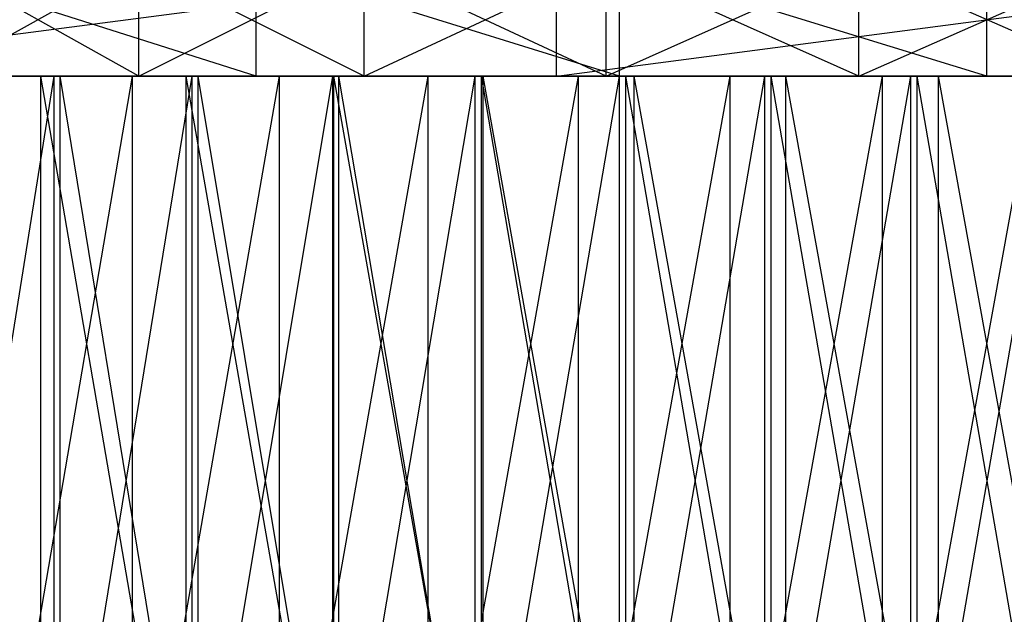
# Model space of a CAD drawing. Extents: x -125 to 125, y -143 to 0.
# Tile 280 of 406: x -6.86 to 0.12, y -23.62 to -19.4. Entities that reach past the tile are written whole.
import ezdxf

# ---------------------------------------------------------------- set-up
doc = ezdxf.new("R2010")
doc.units = 0
doc.header["$LTSCALE"] = 25.4
doc.layers.get('0').update_dxf_attribs({"linetype": 'CONTINUOUS'})

# ---------------------------------------------------------------- blocks, each defined once
blk = doc.blocks.new('NL2500027000_STL_3')
at = {"color": 0}
for p, q in [((-9.1515, -19.8, -124.6645), (-3.0529, -19, -124.9627)), ((-9.1515, -19.8, -124.6645), (-3.0529, -19, -124.9627)), ((-5.1826, -19.8, 24.4569), (-7.7033, -19, 23.7836)), ((-5.1826, -19.8, 24.4569), (-7.7033, -19, 23.7836)), ((-6.0164, -19.8, 9.2088), (-7.4501, -19, 8.093)), ((-6.0164, -19.8, 9.2088), (-7.4501, -19, 8.093)), ((-7.4501, -19.8, -8.093), (-6.0164, -19, -9.2088)), ((-7.4501, -19.8, -8.093), (-6.0164, -19, -9.2088)), ((-4.4186, -19.8, 10.0735), (-6.0164, -19, 9.2088)), ((-4.4186, -19.8, 10.0735), (-6.0164, -19, 9.2088)), ((-6.0164, -19.8, 9.2088), (-6.0164, -19, 9.2088)), ((-6.0164, -19.8, 9.2088), (-6.0164, -19, 9.2088)), ((-6.0164, -19.8, -9.2088), (-6.0164, -19, -9.2088)), ((-6.0164, -19.8, -9.2088), (-6.0164, -19, -9.2088)), ((-6.0164, -19.8, -9.2088), (-4.4186, -19, -10.0735)), ((-6.0164, -19.8, -9.2088), (-4.4186, -19, -10.0735)), ((-5.1826, -19.8, 24.4569), (-5.1826, -19, 24.4569)), ((-5.1826, -19.8, 24.4569), (-5.1826, -19, 24.4569)), ((-2.6055, -19.8, 24.8639), (-5.1826, -19, 24.4569)), ((-2.6055, -19.8, 24.8639), (-5.1826, -19, 24.4569)), ((-2.7003, -19.8, 10.6634), (-4.4186, -19, 10.0735)), ((-2.7003, -19.8, 10.6634), (-4.4186, -19, 10.0735)), ((-4.4186, -19.8, 10.0735), (-4.4186, -19, 10.0735)), ((-4.4186, -19.8, 10.0735), (-4.4186, -19, 10.0735)), ((-4.4186, -19.8, -10.0735), (-4.4186, -19, -10.0735)), ((-4.4186, -19.8, -10.0735), (-4.4186, -19, -10.0735)), ((-4.4186, -19.8, -10.0735), (-2.7003, -19, -10.6634)), ((-4.4186, -19.8, -10.0735), (-2.7003, -19, -10.6634)), ((-3.0529, -19.8, -124.9627), (3.0529, -19, -124.9627)), ((-3.0529, -19.8, -124.9627), (3.0529, -19, -124.9627)), ((-3.0529, -19.8, -124.9627), (-3.0529, -19, -124.9627)), ((-3.0529, -19.8, -124.9627), (-3.0529, -19, -124.9627)), ((-0.9084, -19.8, 10.9624), (-2.7003, -19, 10.6634)), ((-0.9084, -19.8, 10.9624), (-2.7003, -19, 10.6634)), ((-2.7003, -19.8, 10.6634), (-2.7003, -19, 10.6634)), ((-2.7003, -19.8, 10.6634), (-2.7003, -19, 10.6634)), ((-2.7003, -19.8, -10.6634), (-2.7003, -19, -10.6634)), ((-2.7003, -19.8, -10.6634), (-2.7003, -19, -10.6634)), ((-2.7003, -19.8, -10.6634), (-0.9084, -19, -10.9624)), ((-2.7003, -19.8, -10.6634), (-0.9084, -19, -10.9624)), ((-2.6055, -19.8, 24.8639), (-2.6055, -19, 24.8639)), ((-2.6055, -19.8, 24.8639), (-2.6055, -19, 24.8639)), ((0, -19.8, 25), (-2.6055, -19, 24.8639)), ((0, -19.8, 25), (-2.6055, -19, 24.8639)), ((0.9084, -19.8, 10.9624), (-0.9084, -19, 10.9624)), ((0.9084, -19.8, 10.9624), (-0.9084, -19, 10.9624)), ((-0.9084, -19.8, 10.9624), (-0.9084, -19, 10.9624)), ((-0.9084, -19.8, 10.9624), (-0.9084, -19, 10.9624)), ((-0.9084, -19.8, -10.9624), (-0.9084, -19, -10.9624)), ((-0.9084, -19.8, -10.9624), (-0.9084, -19, -10.9624)), ((-0.9084, -19.8, -10.9624), (0.9084, -19, -10.9624)), ((-0.9084, -19.8, -10.9624), (0.9084, -19, -10.9624)), ((0, -19.8, 25), (0, -19, 25)), ((0, -19.8, 25), (0, -19, 25)), ((13.9226, -19.8, -2.1624), (-50.4263, -19.8, -114.3774)), ((7.4501, -19.8, -8.093), (-50.4263, -19.8, -114.3774)), ((-50.4263, -19.8, -114.3774), (8.6805, -19.8, -6.7563)), ((-50.4263, -19.8, -114.3774), (8.6805, -19.8, -6.7563)), ((13.9226, -19.8, -2.1624), (-50.4263, -19.8, -114.3774)), ((6.0164, -19.8, -9.2088), (-50.4263, -19.8, -114.3774)), ((7.4501, -19.8, -8.093), (-50.4263, -19.8, -114.3774)), ((6.0164, -19.8, -9.2088), (-50.4263, -19.8, -114.3774)), ((4.4186, -19.8, -10.0735), (-50.4263, -19.8, -114.3774)), ((4.4186, -19.8, -10.0735), (-50.4263, -19.8, -114.3774)), ((2.7003, -19.8, -10.6634), (-50.4263, -19.8, -114.3774)), ((0.9084, -19.8, -10.9624), (-50.4263, -19.8, -114.3774)), ((2.7003, -19.8, -10.6634), (-50.4263, -19.8, -114.3774)), ((0.9084, -19.8, -10.9624), (-50.4263, -19.8, -114.3774)), ((-0.9084, -19.8, -10.9624), (-50.4263, -19.8, -114.3774)), ((-0.9084, -19.8, -10.9624), (-50.4263, -19.8, -114.3774)), ((-2.7003, -19.8, -10.6634), (-50.4263, -19.8, -114.3774)), ((-4.4186, -19.8, -10.0735), (-50.4263, -19.8, -114.3774)), ((-2.7003, -19.8, -10.6634), (-50.4263, -19.8, -114.3774)), ((-4.4186, -19.8, -10.0735), (-50.4263, -19.8, -114.3774)), ((-6.0164, -19.8, -9.2088), (-50.4263, -19.8, -114.3774)), ((-6.0164, -19.8, -9.2088), (-50.4263, -19.8, -114.3774)), ((-44.7808, -19.8, -116.7034), (13.9226, -19.8, -2.1624)), ((-44.7808, -19.8, -116.7034), (13.9226, -19.8, -2.1624)), ((-39.0285, -19.8, -118.7509), (13.9226, -19.8, -2.1624)), ((-39.0285, -19.8, -118.7509), (13.9226, -19.8, -2.1624)), ((-33.183, -19.8, -120.5151), (13.9226, -19.8, -2.1624)), ((-33.183, -19.8, -120.5151), (13.9226, -19.8, -2.1624)), ((-27.2584, -19.8, -121.9917), (13.9226, -19.8, -2.1624)), ((-27.2584, -19.8, -121.9917), (13.9226, -19.8, -2.1624)), ((-21.2687, -19.8, -123.1773), (13.9226, -19.8, -2.1624)), ((-21.2687, -19.8, -123.1773), (13.9226, -19.8, -2.1624)), ((-15.2283, -19.8, -124.0689), (13.9226, -19.8, -2.1624)), ((-15.2283, -19.8, -124.0689), (13.9226, -19.8, -2.1624)), ((-15.2283, -19.8, -124.0689), (14.4319, -19.8, -2.3515)), ((-15.2283, -19.8, -124.0689), (14.4319, -19.8, -2.3515)), ((-13.9226, -19.8, 2.1624), (0, -19.8, 25)), ((-2.6055, -19.8, 24.8639), (-13.9226, -19.8, 2.1624)), ((-5.1826, -19.8, 24.4569), (-13.9226, -19.8, 2.1624)), ((-2.6055, -19.8, 24.8639), (-13.9226, -19.8, 2.1624)), ((-5.1826, -19.8, 24.4569), (-13.9226, -19.8, 2.1624)), ((-13.9226, -19.8, 2.1624), (0, -19.8, 25)), ((-3.0529, -19.8, -124.9627), (-9.1515, -19.8, -124.6645)), ((-9.1515, -19.8, -124.6645), (14.4319, -19.8, -2.3515)), ((-9.1515, -19.8, -124.6645), (14.4319, -19.8, -2.3515)), ((-3.0529, -19.8, -124.9627), (-9.1515, -19.8, -124.6645)), ((-8.6805, -19.8, 6.7563), (0, -19.8, 25)), ((-8.6805, -19.8, 6.7563), (0, -19.8, 25)), ((-7.7203, -19.8, 18.4498), (-6.5763, -19.8, 17.2917)), ((-7.7203, -19.8, 18.4498), (-6.5763, -19.8, 17.2917)), ((-7.7203, -19.8, 18.4498), (-6.7102, -19.8, 18.8407)), ((-7.7203, -19.8, 18.4498), (-6.7102, -19.8, 18.8407)), ((-7.7033, -19.8, 23.7836), (-5.1826, -19.8, 24.4569)), ((-7.7033, -19.8, 23.7836), (-5.1826, -19.8, 24.4569)), ((-7.5769, -19.8, -16.8772), (-6.6187, -19.8, -17.2755)), ((-6.6187, -19.8, -17.2755), (-7.5769, -25.8, -16.8772)), ((-6.6187, -19.8, -17.2755), (-7.5769, -25.8, -16.8772)), ((-7.5769, -19.8, -16.8772), (-6.6187, -19.8, -17.2755)), ((-6.5763, -19.8, 17.2917), (-7.5355, -19.8, 16.8957)), ((-6.5763, -19.8, 17.2917), (-7.5355, -19.8, 16.8957)), ((-6.0164, -19.8, -9.2088), (-7.4501, -19.8, -8.093)), ((-7.4501, -19.8, 8.093), (0, -19.8, 25)), ((-7.4501, -19.8, 8.093), (0, -19.8, 25)), ((-7.4501, -19.8, 8.093), (-6.0164, -19.8, 9.2088)), ((-7.4501, -19.8, 8.093), (-6.0164, -19.8, 9.2088)), ((-6.0164, -19.8, -9.2088), (-7.4501, -19.8, -8.093)), ((-6.06, -19.8, -19.0598), (-7.083, -19.8, -18.7038)), ((-7.083, -19.8, -18.7038), (-6.6187, -19.8, -17.2755)), ((-7.083, -19.8, -18.7038), (-6.6187, -19.8, -17.2755)), ((-7.083, -25.8, -18.7038), (-6.06, -19.8, -19.0598)), ((-7.083, -25.8, -18.7038), (-6.06, -19.8, -19.0598)), ((-6.06, -19.8, -19.0598), (-7.083, -19.8, -18.7038)), ((-6.7102, -19.8, 18.8407), (-6.5763, -19.8, 17.2917)), ((-6.7102, -19.8, 18.8407), (-6.5763, -19.8, 17.2917)), ((-6.7102, -19.8, 18.8407), (-5.5964, -19.8, 17.6332)), ((-6.7102, -19.8, 18.8407), (-5.5964, -19.8, 17.6332)), ((-6.7102, -19.8, 18.8407), (-5.6803, -19.8, 19.1764)), ((-6.7102, -25.8, 18.8407), (-6.7102, -19.8, 18.8407)), ((-6.7102, -25.8, 18.8407), (-6.7102, -19.8, 18.8407)), ((-5.6803, -25.8, 19.1764), (-6.7102, -19.8, 18.8407)), ((-5.6803, -25.8, 19.1764), (-6.7102, -19.8, 18.8407)), ((-6.7102, -19.8, 18.8407), (-5.6803, -19.8, 19.1764)), ((-6.06, -19.8, -19.0598), (-6.6187, -19.8, -17.2755)), ((-6.6187, -19.8, -17.2755), (-5.6396, -19.8, -17.6194)), ((-6.06, -19.8, -19.0598), (-6.6187, -19.8, -17.2755)), ((-5.6396, -19.8, -17.6194), (-6.6187, -25.8, -17.2755)), ((-5.6396, -19.8, -17.6194), (-6.6187, -25.8, -17.2755)), ((-6.6187, -19.8, -17.2755), (-5.6396, -19.8, -17.6194)), ((-6.6187, -19.8, -17.2755), (-6.6187, -25.8, -17.2755)), ((-6.6187, -19.8, -17.2755), (-6.6187, -25.8, -17.2755)), ((-5.5964, -19.8, 17.6332), (-6.5763, -19.8, 17.2917)), ((-6.5763, -19.8, 17.2917), (-6.5763, -25.8, 17.2917)), ((-6.5763, -19.8, 17.2917), (-6.5763, -25.8, 17.2917)), ((-6.5763, -19.8, 17.2917), (-5.5964, -25.8, 17.6332)), ((-6.5763, -19.8, 17.2917), (-5.5964, -25.8, 17.6332)), ((-5.5964, -19.8, 17.6332), (-6.5763, -19.8, 17.2917)), ((-5.0193, -19.8, -19.3599), (-6.06, -19.8, -19.0598)), ((-6.06, -19.8, -19.0598), (-5.6396, -19.8, -17.6194)), ((-6.06, -19.8, -19.0598), (-5.6396, -19.8, -17.6194)), ((-6.06, -25.8, -19.0598), (-5.0193, -19.8, -19.3599)), ((-6.06, -25.8, -19.0598), (-5.0193, -19.8, -19.3599)), ((-6.06, -25.8, -19.0598), (-6.06, -19.8, -19.0598)), ((-5.0193, -19.8, -19.3599), (-6.06, -19.8, -19.0598)), ((-6.06, -25.8, -19.0598), (-6.06, -19.8, -19.0598)), ((-6.0164, -19.8, 9.2088), (-4.4186, -19.8, 10.0735)), ((0, -19.8, 25), (-6.0164, -19.8, 9.2088)), ((-4.4186, -19.8, -10.0735), (-6.0164, -19.8, -9.2088)), ((0, -19.8, 25), (-6.0164, -19.8, 9.2088)), ((-6.0164, -19.8, 9.2088), (-4.4186, -19.8, 10.0735)), ((-4.4186, -19.8, -10.0735), (-6.0164, -19.8, -9.2088)), ((-5.6803, -19.8, 19.1764), (-5.5964, -19.8, 17.6332)), ((-5.6803, -19.8, 19.1764), (-5.5964, -19.8, 17.6332)), ((-5.6803, -19.8, 19.1764), (-4.5989, -19.8, 17.9193)), ((-5.6803, -19.8, 19.1764), (-4.5989, -19.8, 17.9193)), ((-5.6803, -19.8, 19.1764), (-4.6338, -19.8, 19.4558)), ((-5.6803, -25.8, 19.1764), (-5.6803, -19.8, 19.1764)), ((-5.6803, -25.8, 19.1764), (-5.6803, -19.8, 19.1764)), ((-4.6338, -25.8, 19.4558), (-5.6803, -19.8, 19.1764)), ((-4.6338, -25.8, 19.4558), (-5.6803, -19.8, 19.1764)), ((-5.6803, -19.8, 19.1764), (-4.6338, -19.8, 19.4558)), ((-5.0193, -19.8, -19.3599), (-5.6396, -19.8, -17.6194)), ((-5.6396, -19.8, -17.6194), (-4.6428, -19.8, -17.9079)), ((-5.0193, -19.8, -19.3599), (-5.6396, -19.8, -17.6194)), ((-4.6428, -19.8, -17.9079), (-5.6396, -25.8, -17.6194)), ((-4.6428, -19.8, -17.9079), (-5.6396, -25.8, -17.6194)), ((-5.6396, -19.8, -17.6194), (-4.6428, -19.8, -17.9079)), ((-5.6396, -19.8, -17.6194), (-5.6396, -25.8, -17.6194)), ((-5.6396, -19.8, -17.6194), (-5.6396, -25.8, -17.6194)), ((-4.5989, -19.8, 17.9193), (-5.5964, -19.8, 17.6332)), ((-5.5964, -19.8, 17.6332), (-5.5964, -25.8, 17.6332)), ((-5.5964, -19.8, 17.6332), (-5.5964, -25.8, 17.6332)), ((-5.5964, -19.8, 17.6332), (-4.5989, -25.8, 17.9193)), ((-5.5964, -19.8, 17.6332), (-4.5989, -25.8, 17.9193)), ((-4.5989, -19.8, 17.9193), (-5.5964, -19.8, 17.6332)), ((-5.1826, -19.8, 24.4569), (-2.6055, -19.8, 24.8639)), ((-5.1826, -19.8, 24.4569), (-2.6055, -19.8, 24.8639)), ((-3.9638, -19.8, -19.6033), (-5.0193, -19.8, -19.3599)), ((-5.0193, -19.8, -19.3599), (-4.6428, -19.8, -17.9079)), ((-5.0193, -19.8, -19.3599), (-4.6428, -19.8, -17.9079)), ((-5.0193, -25.8, -19.3599), (-3.9638, -19.8, -19.6033)), ((-5.0193, -25.8, -19.3599), (-3.9638, -19.8, -19.6033)), ((-5.0193, -25.8, -19.3599), (-5.0193, -19.8, -19.3599)), ((-3.9638, -19.8, -19.6033), (-5.0193, -19.8, -19.3599)), ((-5.0193, -25.8, -19.3599), (-5.0193, -19.8, -19.3599)), ((-3.9638, -19.8, -19.6033), (-4.6428, -19.8, -17.9079)), ((-4.6428, -19.8, -17.9079), (-3.6314, -19.8, -18.1401)), ((-3.9638, -19.8, -19.6033), (-4.6428, -19.8, -17.9079)), ((-3.6314, -19.8, -18.1401), (-4.6428, -25.8, -17.9079)), ((-3.6314, -19.8, -18.1401), (-4.6428, -25.8, -17.9079)), ((-4.6428, -19.8, -17.9079), (-3.6314, -19.8, -18.1401)), ((-4.6428, -19.8, -17.9079), (-4.6428, -25.8, -17.9079)), ((-4.6428, -19.8, -17.9079), (-4.6428, -25.8, -17.9079)), ((-4.6338, -19.8, 19.4558), (-4.5989, -19.8, 17.9193)), ((-4.6338, -19.8, 19.4558), (-4.5989, -19.8, 17.9193)), ((-4.6338, -19.8, 19.4558), (-3.5869, -19.8, 18.1489)), ((-4.6338, -19.8, 19.4558), (-3.5869, -19.8, 18.1489)), ((-4.6338, -19.8, 19.4558), (-3.5737, -19.8, 19.6781)), ((-4.6338, -25.8, 19.4558), (-4.6338, -19.8, 19.4558)), ((-4.6338, -25.8, 19.4558), (-4.6338, -19.8, 19.4558)), ((-3.5737, -25.8, 19.6781), (-4.6338, -19.8, 19.4558)), ((-3.5737, -25.8, 19.6781), (-4.6338, -19.8, 19.4558)), ((-4.6338, -19.8, 19.4558), (-3.5737, -19.8, 19.6781)), ((-3.5869, -19.8, 18.1489), (-4.5989, -19.8, 17.9193)), ((-4.5989, -19.8, 17.9193), (-4.5989, -25.8, 17.9193)), ((-4.5989, -19.8, 17.9193), (-4.5989, -25.8, 17.9193)), ((-4.5989, -19.8, 17.9193), (-3.5869, -25.8, 18.1489)), ((-4.5989, -19.8, 17.9193), (-3.5869, -25.8, 18.1489)), ((-3.5869, -19.8, 18.1489), (-4.5989, -19.8, 17.9193)), ((-4.4186, -19.8, 10.0735), (0, -19.8, 25)), ((-2.7003, -19.8, -10.6634), (-4.4186, -19.8, -10.0735)), ((-4.4186, -19.8, 10.0735), (-2.7003, -19.8, 10.6634)), ((-4.4186, -19.8, 10.0735), (0, -19.8, 25)), ((-4.4186, -19.8, 10.0735), (-2.7003, -19.8, 10.6634)), ((-2.7003, -19.8, -10.6634), (-4.4186, -19.8, -10.0735)), ((-2.8967, -19.8, -19.7891), (-3.9638, -19.8, -19.6033)), ((-3.9638, -19.8, -19.6033), (-3.6314, -19.8, -18.1401)), ((-3.9638, -19.8, -19.6033), (-3.6314, -19.8, -18.1401)), ((-3.9638, -25.8, -19.6033), (-2.8967, -19.8, -19.7891)), ((-3.9638, -25.8, -19.6033), (-2.8967, -19.8, -19.7891)), ((-3.9638, -25.8, -19.6033), (-3.9638, -19.8, -19.6033)), ((-2.8967, -19.8, -19.7891), (-3.9638, -19.8, -19.6033)), ((-3.9638, -25.8, -19.6033), (-3.9638, -19.8, -19.6033)), ((-2.8967, -19.8, -19.7891), (-3.6314, -19.8, -18.1401)), ((-3.6314, -19.8, -18.1401), (-2.6086, -19.8, -18.3152)), ((-2.8967, -19.8, -19.7891), (-3.6314, -19.8, -18.1401)), ((-2.6086, -19.8, -18.3152), (-3.6314, -25.8, -18.1401)), ((-2.6086, -19.8, -18.3152), (-3.6314, -25.8, -18.1401)), ((-3.6314, -19.8, -18.1401), (-2.6086, -19.8, -18.3152)), ((-3.6314, -19.8, -18.1401), (-3.6314, -25.8, -18.1401)), ((-3.6314, -19.8, -18.1401), (-3.6314, -25.8, -18.1401)), ((-3.5737, -19.8, 19.6781), (-3.5869, -19.8, 18.1489)), ((-3.5737, -19.8, 19.6781), (-3.5869, -19.8, 18.1489)), ((-2.5637, -19.8, 18.3215), (-3.5869, -19.8, 18.1489)), ((-3.5869, -19.8, 18.1489), (-3.5869, -25.8, 18.1489)), ((-3.5869, -19.8, 18.1489), (-3.5869, -25.8, 18.1489)), ((-3.5869, -19.8, 18.1489), (-2.5637, -25.8, 18.3215)), ((-3.5869, -19.8, 18.1489), (-2.5637, -25.8, 18.3215)), ((-2.5637, -19.8, 18.3215), (-3.5869, -19.8, 18.1489)), ((-3.5737, -19.8, 19.6781), (-2.5637, -19.8, 18.3215)), ((-3.5737, -19.8, 19.6781), (-2.5637, -19.8, 18.3215)), ((-3.5737, -19.8, 19.6781), (-2.5031, -19.8, 19.8427)), ((-3.5737, -25.8, 19.6781), (-3.5737, -19.8, 19.6781)), ((-3.5737, -25.8, 19.6781), (-3.5737, -19.8, 19.6781)), ((-2.5031, -25.8, 19.8427), (-3.5737, -19.8, 19.6781)), ((-2.5031, -25.8, 19.8427), (-3.5737, -19.8, 19.6781)), ((-3.5737, -19.8, 19.6781), (-2.5031, -19.8, 19.8427)), ((3.0529, -19.8, -124.9627), (-3.0529, -19.8, -124.9627)), ((3.0529, -19.8, -124.9627), (-3.0529, -19.8, -124.9627)), ((14.4319, -19.8, -2.3515), (-3.0529, -19.8, -124.9627)), ((14.4319, -19.8, -2.3515), (-3.0529, -19.8, -124.9627)), ((-1.821, -19.8, -19.9169), (-2.8967, -19.8, -19.7891)), ((-2.8967, -19.8, -19.7891), (-2.6086, -19.8, -18.3152)), ((-2.8967, -19.8, -19.7891), (-2.6086, -19.8, -18.3152)), ((-2.8967, -25.8, -19.7891), (-1.821, -19.8, -19.9169)), ((-2.8967, -25.8, -19.7891), (-1.821, -19.8, -19.9169)), ((-2.8967, -25.8, -19.7891), (-2.8967, -19.8, -19.7891)), ((-1.821, -19.8, -19.9169), (-2.8967, -19.8, -19.7891)), ((-2.8967, -25.8, -19.7891), (-2.8967, -19.8, -19.7891)), ((-0.9084, -19.8, -10.9624), (-2.7003, -19.8, -10.6634)), ((-2.7003, -19.8, 10.6634), (0, -19.8, 25)), ((-2.7003, -19.8, 10.6634), (0, -19.8, 25)), ((-2.7003, -19.8, 10.6634), (-0.9084, -19.8, 10.9624)), ((-2.7003, -19.8, 10.6634), (-0.9084, -19.8, 10.9624)), ((-0.9084, -19.8, -10.9624), (-2.7003, -19.8, -10.6634)), ((-1.821, -19.8, -19.9169), (-2.6086, -19.8, -18.3152)), ((-2.6086, -19.8, -18.3152), (-1.5775, -19.8, -18.4326)), ((-1.821, -19.8, -19.9169), (-2.6086, -19.8, -18.3152)), ((-1.5775, -19.8, -18.4326), (-2.6086, -25.8, -18.3152)), ((-1.5775, -19.8, -18.4326), (-2.6086, -25.8, -18.3152)), ((-2.6086, -19.8, -18.3152), (-1.5775, -19.8, -18.4326)), ((-2.6086, -19.8, -18.3152), (-2.6086, -25.8, -18.3152)), ((-2.6086, -19.8, -18.3152), (-2.6086, -25.8, -18.3152)), ((-2.6055, -19.8, 24.8639), (0, -19.8, 25)), ((-2.6055, -19.8, 24.8639), (0, -19.8, 25)), ((-2.5031, -19.8, 19.8427), (-2.5637, -19.8, 18.3215)), ((-2.5031, -19.8, 19.8427), (-2.5637, -19.8, 18.3215)), ((-1.5323, -19.8, 18.4364), (-2.5637, -19.8, 18.3215)), ((-2.5637, -19.8, 18.3215), (-2.5637, -25.8, 18.3215)), ((-2.5637, -19.8, 18.3215), (-2.5637, -25.8, 18.3215)), ((-2.5637, -19.8, 18.3215), (-1.5323, -25.8, 18.4364)), ((-2.5637, -19.8, 18.3215), (-1.5323, -25.8, 18.4364)), ((-1.5323, -19.8, 18.4364), (-2.5637, -19.8, 18.3215)), ((-2.5031, -19.8, 19.8427), (-1.5323, -19.8, 18.4364)), ((-2.5031, -19.8, 19.8427), (-1.5323, -19.8, 18.4364)), ((-2.5031, -19.8, 19.8427), (-1.4251, -19.8, 19.9492)), ((-2.5031, -25.8, 19.8427), (-2.5031, -19.8, 19.8427)), ((-2.5031, -25.8, 19.8427), (-2.5031, -19.8, 19.8427)), ((-1.4251, -25.8, 19.9492), (-2.5031, -19.8, 19.8427)), ((-1.4251, -25.8, 19.9492), (-2.5031, -19.8, 19.8427)), ((-2.5031, -19.8, 19.8427), (-1.4251, -19.8, 19.9492)), ((-0.7401, -19.8, -19.9863), (-1.821, -19.8, -19.9169)), ((-1.821, -19.8, -19.9169), (-1.5775, -19.8, -18.4326)), ((-1.821, -19.8, -19.9169), (-1.5775, -19.8, -18.4326)), ((-1.821, -25.8, -19.9169), (-0.7401, -19.8, -19.9863)), ((-1.821, -25.8, -19.9169), (-0.7401, -19.8, -19.9863)), ((-1.821, -25.8, -19.9169), (-1.821, -19.8, -19.9169)), ((-0.7401, -19.8, -19.9863), (-1.821, -19.8, -19.9169)), ((-1.821, -25.8, -19.9169), (-1.821, -19.8, -19.9169)), ((-0.7401, -19.8, -19.9863), (-1.5775, -19.8, -18.4326)), ((-1.5775, -19.8, -18.4326), (-0.5415, -19.8, -18.4921)), ((-0.7401, -19.8, -19.9863), (-1.5775, -19.8, -18.4326)), ((-0.5415, -19.8, -18.4921), (-1.5775, -25.8, -18.4326)), ((-0.5415, -19.8, -18.4921), (-1.5775, -25.8, -18.4326)), ((-1.5775, -19.8, -18.4326), (-0.5415, -19.8, -18.4921)), ((-1.5775, -19.8, -18.4326), (-1.5775, -25.8, -18.4326)), ((-1.5775, -19.8, -18.4326), (-1.5775, -25.8, -18.4326)), ((-1.4251, -19.8, 19.9492), (-1.5323, -19.8, 18.4364)), ((-1.4251, -19.8, 19.9492), (-1.5323, -19.8, 18.4364)), ((-0.4962, -19.8, 18.4933), (-1.5323, -19.8, 18.4364)), ((-1.5323, -19.8, 18.4364), (-1.5323, -25.8, 18.4364)), ((-1.5323, -19.8, 18.4364), (-1.5323, -25.8, 18.4364)), ((-1.5323, -19.8, 18.4364), (-0.4962, -25.8, 18.4933)), ((-1.5323, -19.8, 18.4364), (-0.4962, -25.8, 18.4933)), ((-0.4962, -19.8, 18.4933), (-1.5323, -19.8, 18.4364)), ((-1.4251, -19.8, 19.9492), (-0.4962, -19.8, 18.4933)), ((-1.4251, -19.8, 19.9492), (-0.4962, -19.8, 18.4933)), ((-1.4251, -19.8, 19.9492), (-0.343, -19.8, 19.9971)), ((-1.4251, -25.8, 19.9492), (-1.4251, -19.8, 19.9492)), ((-1.4251, -25.8, 19.9492), (-1.4251, -19.8, 19.9492)), ((-0.343, -25.8, 19.9971), (-1.4251, -19.8, 19.9492)), ((-0.343, -25.8, 19.9971), (-1.4251, -19.8, 19.9492)), ((-1.4251, -19.8, 19.9492), (-0.343, -19.8, 19.9971)), ((0.9084, -19.8, -10.9624), (-0.9084, -19.8, -10.9624)), ((-0.9084, -19.8, 10.9624), (0, -19.8, 25)), ((-0.9084, -19.8, 10.9624), (0, -19.8, 25)), ((-0.9084, -19.8, 10.9624), (2.6055, -19.8, 24.8639)), ((-0.9084, -19.8, 10.9624), (2.6055, -19.8, 24.8639)), ((-0.9084, -19.8, 10.9624), (0.9084, -19.8, 10.9624)), ((-0.9084, -19.8, 10.9624), (0.9084, -19.8, 10.9624)), ((0.9084, -19.8, -10.9624), (-0.9084, -19.8, -10.9624)), ((0.343, -19.8, -19.9971), (-0.7401, -19.8, -19.9863)), ((-0.7401, -19.8, -19.9863), (-0.5415, -19.8, -18.4921)), ((-0.7401, -19.8, -19.9863), (-0.5415, -19.8, -18.4921)), ((-0.7401, -25.8, -19.9863), (0.343, -19.8, -19.9971)), ((-0.7401, -25.8, -19.9863), (0.343, -19.8, -19.9971)), ((-0.7401, -25.8, -19.9863), (-0.7401, -19.8, -19.9863)), ((0.343, -19.8, -19.9971), (-0.7401, -19.8, -19.9863)), ((-0.7401, -25.8, -19.9863), (-0.7401, -19.8, -19.9863)), ((0.343, -19.8, -19.9971), (-0.5415, -19.8, -18.4921)), ((-0.5415, -19.8, -18.4921), (0.4962, -19.8, -18.4933)), ((0.343, -19.8, -19.9971), (-0.5415, -19.8, -18.4921)), ((0.4962, -19.8, -18.4933), (-0.5415, -25.8, -18.4921)), ((0.4962, -19.8, -18.4933), (-0.5415, -25.8, -18.4921)), ((-0.5415, -19.8, -18.4921), (0.4962, -19.8, -18.4933)), ((-0.5415, -19.8, -18.4921), (-0.5415, -25.8, -18.4921)), ((-0.5415, -19.8, -18.4921), (-0.5415, -25.8, -18.4921)), ((-0.343, -19.8, 19.9971), (-0.4962, -19.8, 18.4933)), ((-0.343, -19.8, 19.9971), (-0.4962, -19.8, 18.4933)), ((0.5415, -19.8, 18.4921), (-0.4962, -19.8, 18.4933)), ((-0.4962, -19.8, 18.4933), (-0.4962, -25.8, 18.4933)), ((-0.4962, -19.8, 18.4933), (-0.4962, -25.8, 18.4933)), ((-0.4962, -19.8, 18.4933), (0.5415, -25.8, 18.4921)), ((-0.4962, -19.8, 18.4933), (0.5415, -25.8, 18.4921)), ((0.5415, -19.8, 18.4921), (-0.4962, -19.8, 18.4933)), ((-0.343, -19.8, 19.9971), (0.5415, -19.8, 18.4921)), ((-0.343, -19.8, 19.9971), (0.5415, -19.8, 18.4921)), ((-0.343, -19.8, 19.9971), (0.7401, -19.8, 19.9863)), ((-0.343, -25.8, 19.9971), (-0.343, -19.8, 19.9971)), ((-0.343, -25.8, 19.9971), (-0.343, -19.8, 19.9971)), ((0.7401, -25.8, 19.9863), (-0.343, -19.8, 19.9971)), ((0.7401, -25.8, 19.9863), (-0.343, -19.8, 19.9971)), ((-0.343, -19.8, 19.9971), (0.7401, -19.8, 19.9863)), ((0, -19.8, 25), (2.6055, -19.8, 24.8639)), ((0, -19.8, 25), (2.6055, -19.8, 24.8639))]:
    blk.add_line(p, q, dxfattribs=at)

msp = doc.modelspace()

# ---------------------------------------------------------------- block references
at = {"color": 253}
msp.add_blockref('NL2500027000_STL_3', (0, 0), dxfattribs=at)

doc.saveas('drawing.dxf')
